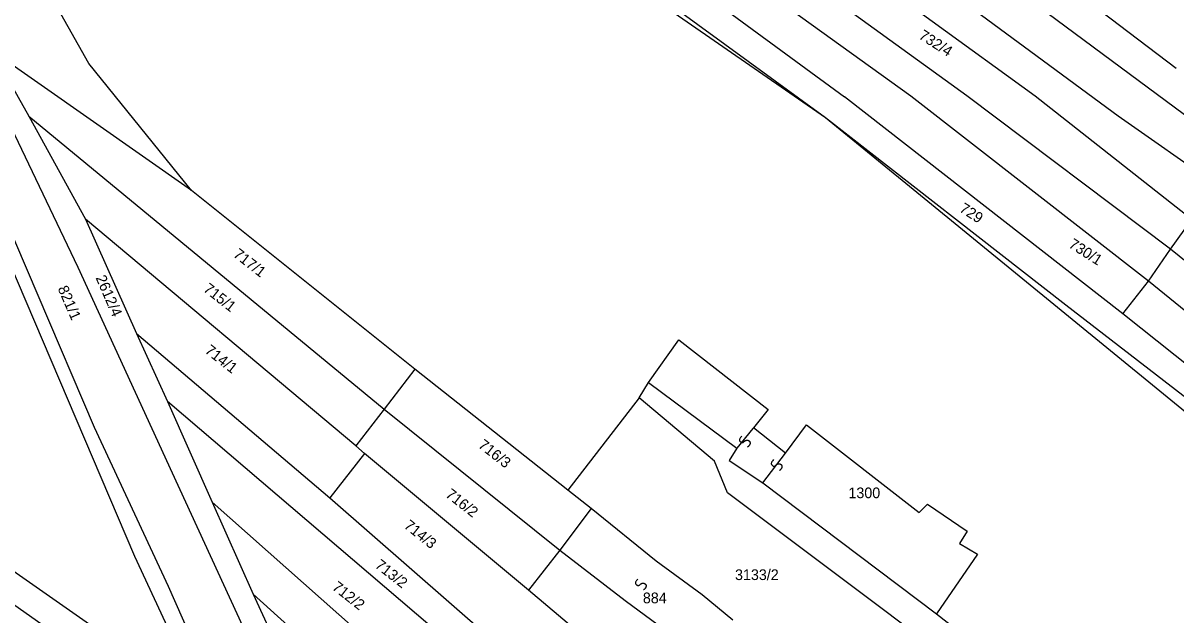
# Model space of a CAD drawing. Extents: x -581999 to -572728, y -1219553 to -1212032.
# Drawn here: x -577907.8 to -577691.9, y -1214655.7 to -1214544.8 of the extents above; entities that cross this region are included whole.
import ezdxf

# ---------------------------------------------------------------- set-up
doc = ezdxf.new("R2010")
doc.units = 0
for name, color, linetype in [('Vrstva 1', 7, 'Continuous'), ('Vrstva 2', 7, 'Continuous'), ('Vrstva 4', 7, 'Continuous'), ('Vrstva 6', 7, 'Continuous'), ('Vrstva 63', 7, 'Continuous')]:
    doc.layers.add(name, color=color, linetype=linetype)

msp = doc.modelspace()

# ---------------------------------------------------------------- linework, layer by layer
at = {"layer": 'Vrstva 1'}
for points in [[(-577691.898, -1214553.29), (-577803.409, -1214468.543)], [(-577811.723, -1214471.875), (-577690.317, -1214561.946)], [(-577894.47, -1214620.58), (-577915.632, -1214571.096), (-577929.588, -1214548.463), (-577950.771, -1214514.67), (-577961.183, -1214502.18), (-577971.595, -1214478.903)], [(-577702.752, -1214562.237), (-577816.291, -1214478.449)], [(-577718.278, -1214558.503), (-577814.743, -1214488.488)], [(-577854.399, -1214694.374), (-577858.381, -1214691.686), (-577858.371, -1214688.495), (-577855.614, -1214681.82), (-577879.825, -1214629.118), (-577897.479, -1214590.561), (-577911.965, -1214560.233), (-577918.894, -1214548.374), (-577939.088, -1214516.342), (-577950.847, -1214495.301)], [(-577731.11, -1214558.39), (-577813.788, -1214498.521)], [(-577876.256, -1214576.146), (-577895.498, -1214552.383), (-577912.967, -1214521.381), (-577942.414, -1214501.628)], [(-577741.575, -1214558.498), (-577814.208, -1214506.134)], [(-577815.011, -1214510.136), (-577802.406, -1214523.076), (-577754.016, -1214558.589)], [(-577757.585, -1214562.563), (-577805.386, -1214527.659), (-577815.628, -1214517.145)], [(-577876.256, -1214576.146), (-577913.653, -1214549.986)], [(-577913.653, -1214549.986), (-577906.723, -1214562.239)], [(-577701.855, -1214599.286), (-577754.016, -1214558.589)], [(-577697.095, -1214593.122), (-577741.575, -1214558.498)], [(-577692.928, -1214587.153), (-577731.11, -1214558.39)], [(-577688.959, -1214581.583), (-577718.278, -1214558.503)], [(-577906.723, -1214562.239), (-577896.166, -1214581.528)], [(-577906.723, -1214562.239), (-577840.22, -1214617.102)], [(-577650.134, -1214650.396), (-577757.585, -1214562.563)], [(-577684.199, -1214575.219), (-577702.752, -1214562.237)], [(-577834.467, -1214609.615), (-577876.256, -1214576.146)], [(-577896.166, -1214581.528), (-577886.566, -1214602.929)], [(-577845.501, -1214624.015), (-577896.166, -1214581.528)], [(-577692.928, -1214587.153), (-577688.959, -1214581.583)], [(-577697.095, -1214593.122), (-577692.928, -1214587.153)], [(-577637.831, -1214631.7), (-577692.928, -1214587.153)], [(-577701.855, -1214599.286), (-577697.095, -1214593.122)], [(-577648.09, -1214633.013), (-577697.095, -1214593.122)], [(-577649.503, -1214641.002), (-577701.855, -1214599.286)], [(-577886.566, -1214602.929), (-577880.786, -1214615.694)], [(-577886.566, -1214602.929), (-577850.383, -1214633.737)], [(-577790.707, -1214612.156), (-577785.032, -1214604.155), (-577768.314, -1214617.176), (-577771.06, -1214620.618)], [(-577834.467, -1214609.615), (-577840.22, -1214617.102)], [(-577805.817, -1214632.272), (-577834.467, -1214609.615)], [(-577792.483, -1214615.002), (-577790.707, -1214612.156)], [(-577790.707, -1214612.156), (-577774.162, -1214624.459)], [(-577880.786, -1214615.694), (-577872.428, -1214634.526)], [(-577825.578, -1214662.853), (-577880.786, -1214615.694)], [(-577792.483, -1214615.002), (-577805.817, -1214632.272)], [(-577775.891, -1214632.778), (-577778.341, -1214626.856), (-577792.483, -1214615.002)], [(-577840.22, -1214617.102), (-577845.501, -1214624.015)], [(-577840.22, -1214617.102), (-577807.321, -1214643.515)], [(-577765.04, -1214625.389), (-577761.139, -1214620.057), (-577740.031, -1214636.508), (-577738.437, -1214634.911), (-577731.048, -1214639.98), (-577732.467, -1214642.292), (-577729.125, -1214644.287), (-577736.749, -1214655.485)], [(-577909.752, -1214647.336), (-577887.907, -1214662.658), (-577866.224, -1214684.863), (-577864.887, -1214685.93), (-577880.571, -1214650.345), (-577894.47, -1214620.58)], [(-577765.04, -1214625.389), (-577771.06, -1214620.618)], [(-577843.909, -1214625.415), (-577845.501, -1214624.015)], [(-577774.162, -1214624.459), (-577775.582, -1214626.772), (-577769.294, -1214630.897)], [(-577843.909, -1214625.415), (-577850.383, -1214633.737)], [(-577813.152, -1214651.039), (-577843.909, -1214625.415)], [(-577769.294, -1214630.897), (-577736.749, -1214655.485)], [(-577801.444, -1214635.704), (-577805.817, -1214632.272)], [(-577631.991, -1214741.032), (-577634.339, -1214741.551), (-577714.436, -1214678.933), (-577775.891, -1214632.778)], [(-577872.428, -1214634.526), (-577864.726, -1214651.806)], [(-577872.428, -1214634.526), (-577834.915, -1214667.839)], [(-577850.383, -1214633.737), (-577812.748, -1214666.633)], [(-577801.444, -1214635.704), (-577807.321, -1214643.515)], [(-577774.914, -1214656.628), (-577780.648, -1214651.932), (-577789.285, -1214645.623), (-577801.444, -1214635.704)], [(-577807.321, -1214643.515), (-577813.152, -1214651.039)], [(-577807.321, -1214643.515), (-577795.046, -1214652.973)], [(-577864.726, -1214651.806), (-577857.062, -1214668.541)], [(-577840.102, -1214674.087), (-577864.726, -1214651.806)], [(-577803.947, -1214658.853), (-577813.152, -1214651.039)], [(-577795.046, -1214652.973), (-577786.552, -1214659.257)]]:
    msp.add_lwpolyline(points, dxfattribs=at)
at = {"layer": 'Vrstva 4'}
for points in [[(-578276.101, -1214397.86), (-578176.919, -1214466.57), (-578060.918, -1214546.917), (-577889.48, -1214667.928), (-577868.955, -1214686.509), (-577842.932, -1214708.206)], [(-577771.06, -1214620.618), (-577771.149, -1214620.729), (-577774.162, -1214624.459)], [(-577769.294, -1214630.897), (-577765.04, -1214625.389)], [(-577736.749, -1214655.485), (-577724.162, -1214665.361)]]:
    msp.add_lwpolyline(points, dxfattribs=at)
at = {"layer": 'Vrstva 6'}
for points in [[(-577773.254, -1214622.17), (-577773.841, -1214622.792), (-577773.386, -1214623.401), (-577772.98, -1214623.389), (-577772.694, -1214623.084), (-577772.388, -1214622.93), (-577772.088, -1214622.946), (-577771.881, -1214623.048), (-577771.705, -1214623.251), (-577771.66, -1214623.615), (-577771.995, -1214624.127), (-577772.153, -1214624.219)], [(-577767.287, -1214626.58), (-577767.874, -1214627.202), (-577767.419, -1214627.811), (-577767.013, -1214627.799), (-577766.727, -1214627.494), (-577766.421, -1214627.34), (-577766.121, -1214627.356), (-577765.914, -1214627.458), (-577765.738, -1214627.661), (-577765.693, -1214628.025), (-577766.028, -1214628.537), (-577766.186, -1214628.629)], [(-577792.726, -1214648.946), (-577793.313, -1214649.568), (-577792.858, -1214650.177), (-577792.452, -1214650.165), (-577792.166, -1214649.86), (-577791.86, -1214649.706), (-577791.56, -1214649.722), (-577791.353, -1214649.824), (-577791.177, -1214650.027), (-577791.132, -1214650.391), (-577791.467, -1214650.903), (-577791.625, -1214650.995)]]:
    msp.add_open_spline(points, degree=2, dxfattribs=at)
at = {"layer": 'Vrstva 63'}
for p, q in [((-577757.585, -1214562.563), (-577808.541, -1214527.203)), ((-577712.533, -1214597.644), (-577757.585, -1214562.563)), ((-577911.991, -1214585.906), (-577886.95, -1214644.665)), ((-577665.568, -1214634.018), (-577712.533, -1214597.644)), ((-577886.95, -1214644.665), (-577872.573, -1214675.709))]:
    msp.add_line(p, q, dxfattribs=at)

# ---------------------------------------------------------------- texts
at = {"layer": 'Vrstva 2'}
for s, rotation, p in [('732/4', 327.58282, (-577740.256, -1214547.577)), ('729', 327.58282, (-577732.641, -1214580.005)), ('730/1', 327.58282, (-577712.185, -1214586.689)), ('717/1', 321.91233, (-577868.614, -1214588.415)), ('2612/4', 293.4655, (-577894.278, -1214592.507)), ('821/1', 293.4655, (-577901.385, -1214594.498)), ('715/1', 321.91233, (-577874.21, -1214594.903)), ('714/1', 321.91233, (-577873.939, -1214606.438)), ('716/3', 321.91233, (-577822.747, -1214624.162)), ('716/2', 321.91233, (-577828.87, -1214633.401)), ('714/3', 321.44879, (-577836.652, -1214639.24)), ('713/2', 321.91233, (-577842.081, -1214646.659)), ('712/2', 321.91233, (-577850.105, -1214650.772))]:
    msp.add_text(s, height=2, rotation=rotation, dxfattribs=at).set_placement(p)
for s, p in [('1300', (-577753.266, -1214633.801)), ('3133/2', (-577774.502, -1214649.139)), ('884', (-577791.759, -1214653.484))]:
    msp.add_text(s, height=2, dxfattribs=at).set_placement(p)

doc.saveas('drawing.dxf')
